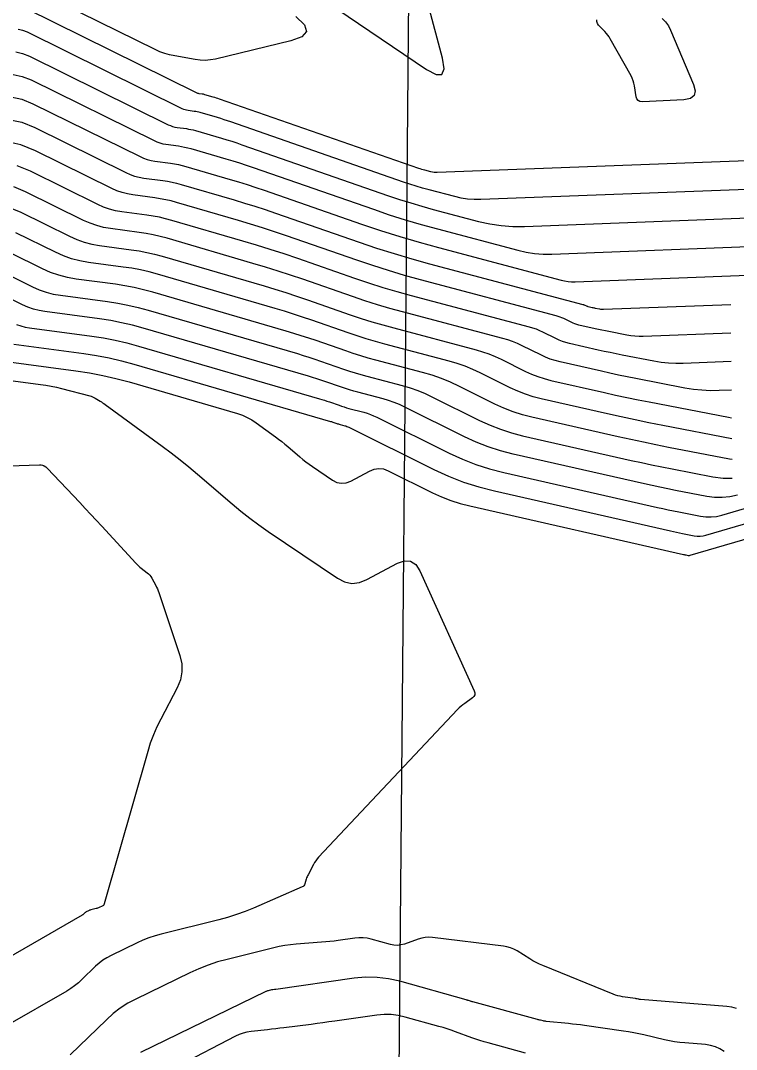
# Model space of a CAD drawing. Extents: x 1768942 to 1774819, y 723037 to 732099.
# Drawn here: x 1770564 to 1770610.2, y 731409.5 to 731475.9 of the extents above; entities that cross this region are included whole.
import ezdxf

# ---------------------------------------------------------------- set-up
doc = ezdxf.new("R2010")
doc.units = 0
doc.layers.add('R_Contours', color=7, linetype='Continuous')
doc.layers.add('R_Horz Alg', color=7, linetype='Continuous')

msp = doc.modelspace()

# ---------------------------------------------------------------- linework, layer by layer
at = {"layer": 'R_Contours'}
for points in [[(1770580.78, 731479.131), (1770590.226, 731472.725), (1770590.846, 731472.394), (1770591.224, 731472.405), (1770591.36, 731472.758), (1770591.254, 731473.453), (1770590.343, 731476.919)], [(1770581.794, 731476.136), (1770582.347, 731475.618), (1770582.479, 731475.185), (1770582.189, 731474.836), (1770581.479, 731474.572), (1770576.608, 731473.4), (1770576.282, 731473.339), (1770575.955, 731473.312), (1770575.627, 731473.319), (1770575.298, 731473.361), (1770573.981, 731473.598), (1770573.655, 731473.668), (1770573.336, 731473.761), (1770573.025, 731473.876), (1770572.722, 731474.013), (1770564.26, 731478.196)], [(1770616.046, 731467.029), (1770590.922, 731466.075), (1770590.82, 731466.075), (1770590.718, 731466.082), (1770590.617, 731466.097), (1770590.517, 731466.12), (1770590.119, 731466.225), (1770590.02, 731466.253), (1770589.922, 731466.282), (1770589.824, 731466.313), (1770589.726, 731466.346), (1770576.875, 731470.815), (1770576.773, 731470.85), (1770576.67, 731470.883), (1770576.567, 731470.915), (1770576.464, 731470.946), (1770575.934, 731471.101), (1770575.888, 731471.113), (1770575.842, 731471.124), (1770575.796, 731471.133), (1770575.749, 731471.14), (1770575.561, 731471.165), (1770575.514, 731471.173), (1770575.469, 731471.185), (1770575.424, 731471.2), (1770575.381, 731471.22), (1770564.374, 731476.661)], [(1770605.438, 731476.021), (1770605.656, 731475.796), (1770605.838, 731475.541), (1770605.983, 731475.256), (1770607.463, 731471.75), (1770607.573, 731471.338), (1770607.506, 731471.038), (1770607.263, 731470.848), (1770606.845, 731470.769), (1770604.159, 731470.643), (1770604.002, 731470.657), (1770603.883, 731470.717), (1770603.801, 731470.822), (1770603.756, 731470.972), (1770603.651, 731471.664), (1770603.617, 731471.835), (1770603.569, 731472), (1770603.505, 731472.16), (1770603.427, 731472.315), (1770602.084, 731474.7), (1770602.009, 731474.825), (1770601.926, 731474.945), (1770601.836, 731475.059), (1770601.739, 731475.168), (1770601.336, 731475.594), (1770601.256, 731475.703), (1770601.218, 731475.819), (1770601.222, 731475.94)], [(1770614.917, 731465.14), (1770593.734, 731464.336), (1770593.307, 731464.335), (1770592.884, 731464.366), (1770592.464, 731464.429), (1770592.048, 731464.523), (1770590.391, 731464.963), (1770589.978, 731465.077), (1770589.567, 731465.198), (1770589.158, 731465.327), (1770588.752, 731465.464), (1770577.595, 731469.344), (1770577.382, 731469.417), (1770577.168, 731469.487), (1770576.952, 731469.554), (1770576.736, 731469.619), (1770575.628, 731469.942), (1770575.532, 731469.968), (1770575.436, 731469.99), (1770575.338, 731470.009), (1770575.24, 731470.024), (1770574.846, 731470.076), (1770574.749, 731470.093), (1770574.654, 731470.118), (1770574.562, 731470.151), (1770574.471, 731470.191), (1770564.488, 731475.126), (1770564.185, 731475.247), (1770563.875, 731475.315)], [(1770563.719, 731473.864), (1770564.166, 731473.765), (1770564.602, 731473.591), (1770573.562, 731469.162), (1770573.699, 731469.101), (1770573.84, 731469.051), (1770573.984, 731469.014), (1770574.132, 731468.988), (1770574.732, 731468.908), (1770574.881, 731468.885), (1770575.029, 731468.856), (1770575.176, 731468.822), (1770575.321, 731468.783), (1770577.008, 731468.291), (1770577.337, 731468.193), (1770577.665, 731468.091), (1770577.991, 731467.985), (1770578.316, 731467.874), (1770587.779, 731464.583), (1770588.493, 731464.342), (1770589.212, 731464.115), (1770589.935, 731463.901), (1770590.662, 731463.7), (1770593.579, 731462.926), (1770594.311, 731462.761), (1770595.05, 731462.651), (1770595.794, 731462.596), (1770596.545, 731462.597), (1770613.788, 731463.251)], [(1770563.562, 731472.412), (1770564.146, 731472.284), (1770564.716, 731472.055), (1770572.652, 731468.133), (1770572.836, 731468.051), (1770573.025, 731467.984), (1770573.219, 731467.934), (1770573.418, 731467.899), (1770574.223, 731467.792), (1770574.423, 731467.761), (1770574.622, 731467.723), (1770574.819, 731467.677), (1770575.015, 731467.624), (1770577.281, 731466.964), (1770577.722, 731466.832), (1770578.162, 731466.695), (1770578.6, 731466.552), (1770579.037, 731466.403), (1770586.805, 731463.702), (1770587.828, 731463.357), (1770588.857, 731463.031), (1770589.892, 731462.725), (1770590.934, 731462.438), (1770596.12, 731461.062), (1770596.661, 731460.939), (1770597.207, 731460.858), (1770597.757, 731460.817), (1770598.312, 731460.818), (1770612.659, 731461.363)], [(1770563.406, 731470.961), (1770564.126, 731470.802), (1770564.831, 731470.52), (1770571.742, 731467.104), (1770571.973, 731467.001), (1770572.211, 731466.918), (1770572.454, 731466.854), (1770572.704, 731466.811), (1770573.714, 731466.675), (1770573.966, 731466.637), (1770574.216, 731466.589), (1770574.463, 731466.532), (1770574.709, 731466.465), (1770577.553, 731465.637), (1770578.107, 731465.471), (1770578.659, 731465.299), (1770579.209, 731465.119), (1770579.757, 731464.933), (1770586.031, 731462.751), (1770587.263, 731462.335), (1770588.501, 731461.943), (1770589.747, 731461.575), (1770591, 731461.23), (1770598.917, 731459.129), (1770599.139, 731459.079), (1770599.362, 731459.046), (1770599.587, 731459.029), (1770599.814, 731459.029), (1770611.53, 731459.474)], [(1770563.249, 731469.509), (1770564.107, 731469.321), (1770564.945, 731468.985), (1770570.832, 731466.075), (1770571.111, 731465.951), (1770571.396, 731465.851), (1770571.689, 731465.774), (1770571.99, 731465.722), (1770573.206, 731465.559), (1770573.509, 731465.513), (1770573.809, 731465.456), (1770574.107, 731465.387), (1770574.403, 731465.307), (1770577.825, 731464.309), (1770578.492, 731464.11), (1770579.157, 731463.903), (1770579.819, 731463.687), (1770580.478, 731463.462), (1770585.887, 731461.581), (1770587.011, 731461.202), (1770588.142, 731460.844), (1770589.279, 731460.508), (1770590.423, 731460.193), (1770600.324, 731457.565), (1770600.354, 731457.557), (1770600.383, 731457.547), (1770600.412, 731457.535), (1770600.44, 731457.522), (1770600.552, 731457.466), (1770600.58, 731457.453), (1770600.609, 731457.442), (1770600.638, 731457.433), (1770600.668, 731457.425), (1770600.916, 731457.369), (1770600.967, 731457.357), (1770601.019, 731457.346), (1770601.071, 731457.335), (1770601.122, 731457.325), (1770601.394, 731457.273), (1770601.457, 731457.262), (1770601.52, 731457.256), (1770601.583, 731457.253), (1770601.646, 731457.253), (1770609.859, 731457.565)], [(1770609.875, 731455.72), (1770604.221, 731455.505), (1770603.951, 731455.503), (1770603.682, 731455.516), (1770603.414, 731455.544), (1770603.148, 731455.588), (1770601.993, 731455.811), (1770601.773, 731455.855), (1770601.553, 731455.9), (1770601.334, 731455.947), (1770601.116, 731455.996), (1770600.062, 731456.235), (1770599.935, 731456.268), (1770599.809, 731456.308), (1770599.687, 731456.356), (1770599.567, 731456.411), (1770599.092, 731456.647), (1770598.973, 731456.703), (1770598.851, 731456.752), (1770598.726, 731456.796), (1770598.599, 731456.833), (1770589.845, 731459.155), (1770588.811, 731459.44), (1770587.782, 731459.745), (1770586.76, 731460.068), (1770585.743, 731460.411), (1770581.198, 731461.992), (1770580.428, 731462.254), (1770579.654, 731462.507), (1770578.877, 731462.749), (1770578.097, 731462.982), (1770574.096, 731464.148), (1770573.751, 731464.241), (1770573.402, 731464.322), (1770573.051, 731464.389), (1770572.697, 731464.443), (1770571.276, 731464.633), (1770570.925, 731464.695), (1770570.582, 731464.784), (1770570.248, 731464.901), (1770569.922, 731465.046), (1770564.995, 731467.482), (1770564.056, 731467.858), (1770563.094, 731468.069)], [(1770609.891, 731453.875), (1770606.795, 731453.757), (1770606.319, 731453.753), (1770605.844, 731453.776), (1770605.372, 731453.826), (1770604.902, 731453.903), (1770602.863, 731454.297), (1770602.475, 731454.374), (1770602.088, 731454.454), (1770601.701, 731454.537), (1770601.315, 731454.623), (1770599.456, 731455.045), (1770599.231, 731455.103), (1770599.01, 731455.175), (1770598.794, 731455.259), (1770598.582, 731455.356), (1770597.745, 731455.772), (1770597.533, 731455.871), (1770597.318, 731455.958), (1770597.098, 731456.034), (1770596.874, 731456.1), (1770589.268, 731458.118), (1770588.343, 731458.373), (1770587.423, 731458.645), (1770586.508, 731458.935), (1770585.599, 731459.241), (1770581.919, 731460.521), (1770581.037, 731460.821), (1770580.151, 731461.11), (1770579.262, 731461.388), (1770578.37, 731461.655), (1770573.79, 731462.989), (1770573.394, 731463.096), (1770572.996, 731463.188), (1770572.594, 731463.265), (1770572.188, 731463.327), (1770570.562, 731463.545), (1770570.16, 731463.615), (1770569.767, 731463.717), (1770569.385, 731463.851), (1770569.012, 731464.017), (1770564.678, 731466.16), (1770563.823, 731466.502)], [(1770609.907, 731452.03), (1770609.12, 731452), (1770608.562, 731451.995), (1770608.005, 731452.021), (1770607.452, 731452.08), (1770606.9, 731452.17), (1770603.734, 731452.784), (1770603.178, 731452.894), (1770602.622, 731453.008), (1770602.068, 731453.127), (1770601.515, 731453.25), (1770598.851, 731453.855), (1770598.527, 731453.939), (1770598.211, 731454.041), (1770597.901, 731454.162), (1770597.597, 731454.301), (1770596.397, 731454.897), (1770596.094, 731455.038), (1770595.785, 731455.164), (1770595.47, 731455.273), (1770595.15, 731455.367), (1770588.69, 731457.081), (1770587.874, 731457.306), (1770587.063, 731457.546), (1770586.256, 731457.801), (1770585.455, 731458.071), (1770582.256, 731459.184), (1770581.455, 731459.457), (1770580.65, 731459.719), (1770579.842, 731459.972), (1770579.031, 731460.214), (1770573.484, 731461.83), (1770573.038, 731461.951), (1770572.589, 731462.055), (1770572.136, 731462.141), (1770571.68, 731462.211), (1770569.847, 731462.456), (1770569.395, 731462.535), (1770568.953, 731462.65), (1770568.522, 731462.801), (1770568.102, 731462.988), (1770564.361, 731464.838), (1770563.59, 731465.147)], [(1770563.358, 731463.791), (1770564.044, 731463.516), (1770567.193, 731461.959), (1770567.66, 731461.751), (1770568.139, 731461.584), (1770568.63, 731461.456), (1770569.133, 731461.367), (1770571.171, 731461.095), (1770571.679, 731461.017), (1770572.182, 731460.921), (1770572.682, 731460.806), (1770573.177, 731460.671), (1770579.747, 731458.757), (1770580.45, 731458.547), (1770581.149, 731458.329), (1770581.846, 731458.101), (1770582.54, 731457.865), (1770585.31, 731456.902), (1770586.005, 731456.667), (1770586.704, 731456.446), (1770587.406, 731456.238), (1770588.113, 731456.044), (1770593.425, 731454.634), (1770593.842, 731454.512), (1770594.252, 731454.37), (1770594.655, 731454.206), (1770595.049, 731454.023), (1770596.612, 731453.246), (1770597.007, 731453.065), (1770597.411, 731452.907), (1770597.824, 731452.774), (1770598.245, 731452.665), (1770601.714, 731451.877), (1770602.435, 731451.717), (1770603.157, 731451.562), (1770603.88, 731451.413), (1770604.604, 731451.27), (1770609.708, 731450.281), (1770609.922, 731450.246)], [(1770609.934, 731448.892), (1770605.475, 731449.756), (1770604.582, 731449.932), (1770603.691, 731450.116), (1770602.802, 731450.307), (1770601.914, 731450.505), (1770597.639, 731451.475), (1770597.12, 731451.609), (1770596.612, 731451.773), (1770596.114, 731451.967), (1770595.627, 731452.191), (1770593.702, 731453.148), (1770593.216, 731453.374), (1770592.72, 731453.575), (1770592.215, 731453.751), (1770591.7, 731453.902), (1770587.535, 731455.007), (1770586.938, 731455.171), (1770586.344, 731455.347), (1770585.753, 731455.534), (1770585.166, 731455.732), (1770582.824, 731456.546), (1770582.238, 731456.746), (1770581.649, 731456.938), (1770581.057, 731457.123), (1770580.463, 731457.3), (1770572.871, 731459.512), (1770572.326, 731459.66), (1770571.776, 731459.787), (1770571.221, 731459.894), (1770570.663, 731459.979), (1770568.419, 731460.279), (1770567.865, 731460.376), (1770567.324, 731460.517), (1770566.797, 731460.702), (1770566.283, 731460.93), (1770563.727, 731462.194)], [(1770609.946, 731447.555), (1770609.775, 731447.578), (1770605.854, 731448.337), (1770605.039, 731448.498), (1770604.225, 731448.666), (1770603.413, 731448.84), (1770602.602, 731449.021), (1770597.033, 731450.285), (1770596.416, 731450.445), (1770595.812, 731450.639), (1770595.221, 731450.87), (1770594.643, 731451.136), (1770592.354, 731452.273), (1770591.776, 731452.542), (1770591.187, 731452.781), (1770590.587, 731452.99), (1770589.975, 731453.169), (1770586.958, 731453.969), (1770586.47, 731454.104), (1770585.984, 731454.247), (1770585.502, 731454.4), (1770585.022, 731454.562), (1770583.108, 731455.227), (1770582.629, 731455.391), (1770582.148, 731455.548), (1770581.664, 731455.699), (1770581.179, 731455.844), (1770572.565, 731458.354), (1770571.969, 731458.515), (1770571.369, 731458.654), (1770570.764, 731458.77), (1770570.154, 731458.863), (1770567.612, 731459.203), (1770567.053, 731459.3), (1770566.507, 731459.443), (1770565.975, 731459.629), (1770565.457, 731459.86), (1770563.41, 731460.872)], [(1770563.093, 731459.55), (1770564.807, 731458.703), (1770565.241, 731458.509), (1770565.686, 731458.353), (1770566.143, 731458.234), (1770566.611, 731458.152), (1770569.645, 731457.747), (1770570.306, 731457.646), (1770570.962, 731457.52), (1770571.613, 731457.37), (1770572.258, 731457.195), (1770581.895, 731454.387), (1770582.272, 731454.275), (1770582.647, 731454.157), (1770583.02, 731454.035), (1770583.392, 731453.909), (1770584.878, 731453.392), (1770585.25, 731453.267), (1770585.625, 731453.148), (1770586.001, 731453.037), (1770586.38, 731452.932), (1770588.666, 731452.326), (1770589.168, 731452.179), (1770589.662, 731452.007), (1770590.146, 731451.811), (1770590.621, 731451.589), (1770593.658, 731450.081), (1770594.328, 731449.773), (1770595.013, 731449.506), (1770595.713, 731449.28), (1770596.427, 731449.095), (1770603.446, 731447.502), (1770604.102, 731447.356), (1770604.758, 731447.215), (1770605.416, 731447.079), (1770606.076, 731446.949), (1770608.714, 731446.438), (1770609.372, 731446.35), (1770609.956, 731446.342)], [(1770610.304, 731445.263), (1770609.81, 731445.15), (1770609.314, 731445.096), (1770608.814, 731445.103), (1770608.312, 731445.171), (1770606.297, 731445.561), (1770605.794, 731445.66), (1770605.292, 731445.764), (1770604.79, 731445.871), (1770604.29, 731445.983), (1770595.821, 731447.905), (1770595.009, 731448.115), (1770594.214, 731448.372), (1770593.435, 731448.676), (1770592.673, 731449.026), (1770588.821, 731450.939), (1770588.483, 731451.097), (1770588.138, 731451.237), (1770587.787, 731451.359), (1770587.429, 731451.464), (1770585.803, 731451.895), (1770585.533, 731451.969), (1770585.265, 731452.049), (1770584.999, 731452.133), (1770584.734, 731452.222), (1770583.677, 731452.59), (1770583.412, 731452.68), (1770583.146, 731452.767), (1770582.879, 731452.85), (1770582.611, 731452.93), (1770571.952, 731456.036), (1770571.257, 731456.224), (1770570.556, 731456.386), (1770569.849, 731456.522), (1770569.137, 731456.631), (1770565.61, 731457.102), (1770565.233, 731457.168), (1770564.865, 731457.264), (1770564.506, 731457.39), (1770564.156, 731457.545), (1770562.776, 731458.228)], [(1770563.771, 731456.27), (1770564.044, 731456.175), (1770564.323, 731456.102), (1770564.608, 731456.052), (1770568.628, 731455.515), (1770569.392, 731455.398), (1770570.149, 731455.253), (1770570.9, 731455.079), (1770571.646, 731454.877), (1770583.327, 731451.474), (1770583.486, 731451.426), (1770583.645, 731451.376), (1770583.803, 731451.325), (1770583.961, 731451.271), (1770584.589, 731451.053), (1770584.747, 731450.999), (1770584.906, 731450.949), (1770585.065, 731450.902), (1770585.225, 731450.858), (1770586.193, 731450.601), (1770586.406, 731450.539), (1770586.615, 731450.466), (1770586.82, 731450.383), (1770587.021, 731450.289), (1770591.688, 731447.971), (1770592.542, 731447.578), (1770593.414, 731447.238), (1770594.305, 731446.951), (1770595.215, 731446.715), (1770605.133, 731444.464), (1770605.479, 731444.387), (1770605.825, 731444.313), (1770606.172, 731444.241), (1770606.519, 731444.172), (1770607.91, 731443.903), (1770608.256, 731443.857), (1770608.601, 731443.852), (1770608.944, 731443.889), (1770609.285, 731443.967), (1770616.534, 731446.087)], [(1770563.607, 731455.002), (1770568.12, 731454.399), (1770568.934, 731454.274), (1770569.742, 731454.119), (1770570.544, 731453.934), (1770571.339, 731453.718), (1770584.043, 731450.017), (1770584.093, 731450.002), (1770584.144, 731449.986), (1770584.195, 731449.969), (1770584.245, 731449.952), (1770584.445, 731449.883), (1770584.495, 731449.866), (1770584.546, 731449.85), (1770584.597, 731449.835), (1770584.648, 731449.821), (1770584.956, 731449.739), (1770585.024, 731449.719), (1770585.091, 731449.696), (1770585.156, 731449.669), (1770585.22, 731449.639), (1770590.703, 731446.916), (1770591.649, 731446.481), (1770592.615, 731446.104), (1770593.602, 731445.786), (1770594.609, 731445.526), (1770605.977, 731442.945), (1770606.168, 731442.902), (1770606.359, 731442.861), (1770606.55, 731442.822), (1770606.741, 731442.784), (1770607.508, 731442.636), (1770607.699, 731442.61), (1770607.889, 731442.607), (1770608.077, 731442.628), (1770608.265, 731442.671), (1770620.052, 731446.118)], [(1770562.606, 731453.952), (1770567.611, 731453.282), (1770568.477, 731453.15), (1770569.336, 731452.986), (1770570.188, 731452.789), (1770571.033, 731452.559), (1770578.034, 731450.52), (1770578.355, 731450.411), (1770578.663, 731450.276), (1770578.959, 731450.114), (1770579.241, 731449.926), (1770580.484, 731449.02), (1770580.688, 731448.868), (1770580.889, 731448.712), (1770581.087, 731448.552), (1770581.282, 731448.388), (1770582.054, 731447.725), (1770582.25, 731447.562), (1770582.45, 731447.404), (1770582.654, 731447.253), (1770582.863, 731447.107), (1770584.165, 731446.226), (1770584.451, 731446.078), (1770584.742, 731446.019), (1770585.037, 731446.048), (1770585.337, 731446.166), (1770586.546, 731446.813), (1770586.849, 731446.936), (1770587.153, 731446.98), (1770587.458, 731446.945), (1770587.764, 731446.832), (1770590.615, 731445.416), (1770591.199, 731445.147), (1770591.795, 731444.915), (1770592.405, 731444.718), (1770593.027, 731444.557), (1770606.821, 731441.426), (1770606.857, 731441.418), (1770606.892, 731441.41), (1770606.927, 731441.403), (1770606.963, 731441.396), (1770607.105, 731441.368), (1770607.141, 731441.364), (1770607.176, 731441.363), (1770607.211, 731441.367), (1770607.246, 731441.375), (1770623.57, 731446.148)], [(1770561.605, 731452.901), (1770565.328, 731452.404), (1770565.669, 731452.353), (1770566.009, 731452.291), (1770566.346, 731452.22), (1770566.682, 731452.138), (1770568.506, 731451.663), (1770568.596, 731451.636), (1770568.683, 731451.603), (1770568.767, 731451.563), (1770568.849, 731451.517), (1770569.17, 731451.321), (1770569.25, 731451.271), (1770569.329, 731451.22), (1770569.407, 731451.167), (1770569.483, 731451.112), (1770573.164, 731448.427), (1770573.752, 731447.989), (1770574.331, 731447.54), (1770574.901, 731447.08), (1770575.462, 731446.608), (1770577.687, 731444.697), (1770578.25, 731444.228), (1770578.825, 731443.775), (1770579.414, 731443.339), (1770580.015, 731442.92), (1770584.476, 731439.902), (1770584.942, 731439.661), (1770585.415, 731439.564), (1770585.896, 731439.612), (1770586.385, 731439.803), (1770588.353, 731440.858), (1770588.813, 731441.025), (1770589.207, 731440.999), (1770589.535, 731440.78), (1770589.799, 731440.368), (1770593.312, 731432.628), (1770593.352, 731432.496), (1770593.345, 731432.376), (1770593.291, 731432.268), (1770593.191, 731432.173), (1770592.696, 731431.817), (1770592.575, 731431.725), (1770592.458, 731431.628), (1770592.347, 731431.525), (1770592.24, 731431.417), (1770583.268, 731421.891), (1770583.171, 731421.78), (1770583.081, 731421.663), (1770583, 731421.541), (1770582.927, 731421.413), (1770582.585, 731420.763), (1770582.551, 731420.694), (1770582.52, 731420.623), (1770582.494, 731420.551), (1770582.471, 731420.478), (1770582.386, 731420.181), (1770582.359, 731420.112), (1770582.319, 731420.054), (1770582.267, 731420.007), (1770582.202, 731419.971), (1770579.068, 731418.612), (1770578.518, 731418.387), (1770577.96, 731418.186), (1770577.394, 731418.007), (1770576.821, 731417.852), (1770573.11, 731416.93), (1770572.711, 731416.82), (1770572.319, 731416.689), (1770571.935, 731416.539), (1770571.558, 731416.368), (1770569.873, 731415.55), (1770569.602, 731415.405), (1770569.346, 731415.24), (1770569.104, 731415.056), (1770568.875, 731414.851), (1770567.99, 731413.992), (1770567.763, 731413.785), (1770567.524, 731413.593), (1770567.274, 731413.416), (1770567.013, 731413.255), (1770563.05, 731410.974)], [(1770563.279, 731447.139), (1770565.252, 731447.222), (1770565.278, 731447.222), (1770565.305, 731447.221), (1770565.331, 731447.217), (1770565.357, 731447.211), (1770565.46, 731447.184), (1770565.485, 731447.177), (1770565.51, 731447.167), (1770565.534, 731447.156), (1770565.557, 731447.143), (1770565.662, 731447.079), (1770565.686, 731447.063), (1770565.71, 731447.045), (1770565.732, 731447.026), (1770565.752, 731447.006), (1770567.85, 731444.775), (1770568.206, 731444.395), (1770568.561, 731444.015), (1770568.915, 731443.634), (1770569.268, 731443.252), (1770571.472, 731440.861), (1770571.555, 731440.775), (1770571.641, 731440.693), (1770571.731, 731440.615), (1770571.824, 731440.541), (1770572.205, 731440.252), (1770572.295, 731440.176), (1770572.376, 731440.091), (1770572.447, 731439.998), (1770572.508, 731439.897), (1770572.757, 731439.433), (1770572.815, 731439.319), (1770572.868, 731439.203), (1770572.916, 731439.085), (1770572.959, 731438.965), (1770574.312, 731434.915), (1770574.437, 731434.379), (1770574.45, 731433.852), (1770574.352, 731433.335), (1770574.143, 731432.826), (1770573.082, 731430.809), (1770572.83, 731430.3), (1770572.606, 731429.779), (1770572.408, 731429.248), (1770572.239, 731428.705), (1770569.437, 731418.874), (1770569.418, 731418.826), (1770569.39, 731418.785), (1770569.353, 731418.752), (1770569.307, 731418.726), (1770569.108, 731418.64), (1770569.058, 731418.619), (1770569.007, 731418.601), (1770568.955, 731418.585), (1770568.903, 731418.571), (1770568.564, 731418.486), (1770568.528, 731418.476), (1770568.492, 731418.464), (1770568.457, 731418.451), (1770568.423, 731418.435), (1770568.269, 731418.36), (1770568.244, 731418.347), (1770568.221, 731418.332), (1770568.199, 731418.315), (1770568.178, 731418.297), (1770568.097, 731418.218), (1770568.076, 731418.199), (1770568.055, 731418.182), (1770568.032, 731418.166), (1770568.008, 731418.151), (1770559.9, 731413.483)], [(1770610.231, 731412.121), (1770609.929, 731412.209), (1770609.611, 731412.256), (1770604.034, 731412.706), (1770604.008, 731412.708), (1770603.982, 731412.712), (1770603.956, 731412.716), (1770603.93, 731412.722), (1770603.827, 731412.746), (1770603.802, 731412.752), (1770603.776, 731412.757), (1770603.75, 731412.762), (1770603.724, 731412.766), (1770602.869, 731412.887), (1770602.72, 731412.913), (1770602.572, 731412.948), (1770602.427, 731412.992), (1770602.285, 731413.045), (1770597.74, 731414.895), (1770597.52, 731414.99), (1770597.305, 731415.095), (1770597.094, 731415.208), (1770596.888, 731415.331), (1770596.073, 731415.839), (1770595.865, 731415.954), (1770595.649, 731416.044), (1770595.423, 731416.11), (1770595.189, 731416.151), (1770590.616, 731416.707), (1770590.382, 731416.722), (1770590.152, 731416.71), (1770589.924, 731416.671), (1770589.699, 731416.605), (1770588.806, 731416.287), (1770588.582, 731416.226), (1770588.357, 731416.2), (1770588.13, 731416.21), (1770587.903, 731416.256), (1770586.662, 731416.601), (1770586.4, 731416.66), (1770586.137, 731416.691), (1770585.873, 731416.695), (1770585.606, 731416.67), (1770584.536, 731416.518), (1770584.268, 731416.482), (1770584, 731416.451), (1770583.731, 731416.424), (1770583.462, 731416.402), (1770581.811, 731416.279), (1770581.447, 731416.244), (1770581.086, 731416.194), (1770580.727, 731416.129), (1770580.371, 731416.048), (1770577.358, 731415.3), (1770576.744, 731415.13), (1770576.14, 731414.929), (1770575.548, 731414.697), (1770574.967, 731414.433), (1770571.477, 731412.739), (1770570.96, 731412.463), (1770570.471, 731412.149), (1770570.008, 731411.796), (1770569.573, 731411.405), (1770567.229, 731409.131)], [(1770609.446, 731409.35), (1770609.168, 731409.525), (1770608.874, 731409.659), (1770608.564, 731409.749), (1770608.238, 731409.798), (1770606.903, 731409.905), (1770606.57, 731409.938), (1770606.239, 731409.984), (1770605.911, 731410.042), (1770605.584, 731410.112), (1770604.265, 731410.422), (1770603.936, 731410.496), (1770603.606, 731410.562), (1770603.274, 731410.62), (1770602.941, 731410.672), (1770600.422, 731411.029), (1770600.166, 731411.064), (1770599.91, 731411.096), (1770599.653, 731411.126), (1770599.397, 731411.152), (1770597.949, 731411.295), (1770597.902, 731411.301), (1770597.855, 731411.307), (1770597.809, 731411.316), (1770597.763, 731411.326), (1770597.579, 731411.368), (1770597.533, 731411.379), (1770597.488, 731411.39), (1770597.442, 731411.402), (1770597.396, 731411.414), (1770593.209, 731412.548), (1770593.174, 731412.558), (1770593.14, 731412.569), (1770593.105, 731412.58), (1770593.071, 731412.592), (1770592.935, 731412.642), (1770592.901, 731412.654), (1770592.867, 731412.665), (1770592.833, 731412.676), (1770592.798, 731412.686), (1770588.504, 731413.883), (1770587.774, 731414.047), (1770587.039, 731414.134), (1770586.299, 731414.143), (1770585.554, 731414.075), (1770580.51, 731413.358), (1770580.485, 731413.355), (1770580.461, 731413.352), (1770580.436, 731413.349), (1770580.412, 731413.347), (1770580.314, 731413.34), (1770580.289, 731413.338), (1770580.265, 731413.334), (1770580.241, 731413.33), (1770580.217, 731413.324), (1770580.014, 731413.274), (1770579.973, 731413.263), (1770579.933, 731413.249), (1770579.893, 731413.234), (1770579.854, 731413.216), (1770571.766, 731409.291)], [(1770596.621, 731409.254), (1770594.212, 731409.906), (1770593.943, 731409.982), (1770593.676, 731410.064), (1770593.41, 731410.151), (1770593.147, 731410.245), (1770592.096, 731410.63), (1770591.832, 731410.724), (1770591.567, 731410.812), (1770591.3, 731410.895), (1770591.032, 731410.973), (1770588.861, 731411.578), (1770588.407, 731411.68), (1770587.951, 731411.734), (1770587.492, 731411.74), (1770587.029, 731411.698), (1770584.306, 731411.31), (1770583.926, 731411.257), (1770583.546, 731411.205), (1770583.166, 731411.155), (1770582.785, 731411.105), (1770581.032, 731410.883), (1770580.766, 731410.85), (1770580.501, 731410.817), (1770580.235, 731410.786), (1770579.97, 731410.756), (1770578.907, 731410.637), (1770578.645, 731410.596), (1770578.389, 731410.531), (1770578.141, 731410.443), (1770577.9, 731410.333), (1770574.259, 731408.458)]]:
    msp.add_lwpolyline(points, dxfattribs=at)
at = {"layer": 'R_Horz Alg'}
msp.add_line((1770588.048, 731363.138), (1770592.741, 731879.815), dxfattribs=at)

doc.saveas('drawing.dxf')
